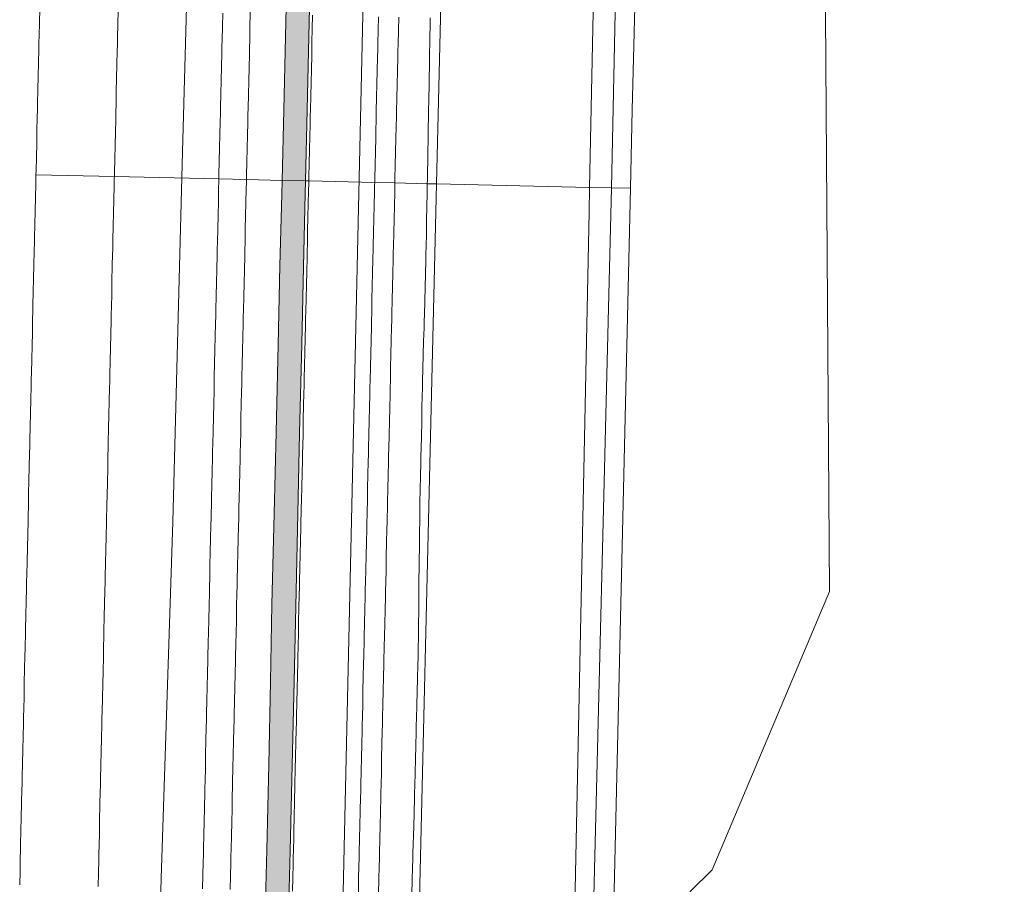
# Model space of a CAD drawing. Header units: metres. Extents: x 250001 to 257773, y 598992 to 609118.
# Tile 485 of 656: x 253822 to 253968, y 604368 to 604496. Entities that reach past the tile are written whole.
import ezdxf
from ezdxf.lldxf.tags import DXFTag

# ---------------------------------------------------------------- set-up
doc = ezdxf.new("R2010")
doc.units = ezdxf.units.M
for name, color, linetype, lineweight in [('B-WE-GR-GRAS-GV', 252, 'Continuous', 13), ('B-WE-GW-TALUD_KRUIN-G', 252, 'Continuous', 18), ('B-WE-KG-GRENS_PERCEEL-G', 150, 'KG-PERCEEL', 18), ('B-WE-OG-WATER-GV', 252, 'Continuous', 18), ('B-WE-OG-WATER_SLOOT-GV', 252, 'Continuous', 18), ('B-WE-VH-VERHARDING_GESLOTEN-GV', 252, 'Continuous', 18), ('B-WE-VH-VERHARDING_HALFVERHARDING-GV', 252, 'Continuous', 18), ('B-WE-VH-VERHARDING_OPEN-GV', 252, 'Continuous', 18), ('N-WE-VH-VERHARDING_ASFALT-A', 252, 'Continuous', 18), ('X-XX-AL-REFERENTIE-G', 7, 'Continuous', 18)]:
    doc.layers.add(name, color=color, linetype=linetype, lineweight=lineweight)
doc.styles.get("Standard").update_dxf_attribs({"font": 'NLCS-ISO.ttf'})
tags = doc.linetypes.add('KG-PERCEEL', pattern='A,5.5,-2,["P",Standard,S=1.8,R=0,X=-0.5,Y=-0.9],-2,5.5,-2,[5,NLCS.SHX,S=0.75,R=0,X=0,Y=0],-2', length=19).pattern_tags.tags
tags[6] = DXFTag(74, 10)

# ---------------------------------------------------------------- blocks, each defined once
blk = doc.blocks.new('BS2021-132-Xref-KAD-20210617')
at = {"layer": 'B-WE-KG-GRENS_PERCEEL-G', "flags": 128}
for points in [[(253913.11, 604037.56), (253921.15, 604366.89), (253924.41, 604370.14), (253941.81, 604411.44), (253941.06, 604518.57), (253967.75, 604536.84), (253937, 604694.44), (253933.81, 604907.6), (253921.702, 604903.5)], [(253880.357, 604845.815), (253865.184, 604168.152), (253841.404, 604155.428)], [(253837.061, 604153.104), (253837.14, 604159.91), (253837.47, 604175.98), (253840.21, 604271.44), (253841.37, 604319.24), (253842.61, 604368.89), (253844.36, 604421.76), (253845.81, 604476.66), (253846.42, 604500), (253847.04, 604519.96), (253847.12, 604532.57), (253847.23, 604558.2), (253848.39, 604609.04), (253849.97, 604665.21), (253851.13, 604710.81), (253851.71, 604738.72), (253852.7, 604779.03), (253852.94, 604816.25), (253852.987, 604818.495)]]:
    blk.add_lwpolyline(points, dxfattribs=at)
blk = doc.blocks.new('BS2021-132-Xref-BGT-GRIJS-20210617-aangepast')
at = {"layer": 'B-WE-GR-GRAS-GV', "flags": 128}
for points in [[(253865.107, 604496.939), (253865.061, 604494.94), (253865.015, 604492.94), (253864.993, 604491.967), (253864.969, 604490.941), (253864.923, 604488.941), (253864.877, 604486.942), (253864.831, 604484.942), (253864.785, 604482.943), (253864.763, 604481.97), (253864.739, 604480.944), (253864.735, 604480.739), (253864.694, 604478.944), (253864.648, 604476.945), (253864.602, 604474.945), (253864.556, 604472.946), (253864.542, 604472.34), (253874.319, 604472.117), (253874.333, 604472.721), (253874.379, 604474.72), (253874.425, 604476.72), (253874.471, 604478.719), (253874.512, 604480.514), (253874.517, 604480.719), (253874.541, 604481.745), (253874.563, 604482.718), (253874.609, 604484.718), (253874.655, 604486.717), (253874.701, 604488.717), (253874.747, 604490.716), (253874.77, 604491.742), (253874.793, 604492.715), (253874.839, 604494.715), (253874.885, 604496.714)], [(253874.885, 604496.714), (253874.839, 604494.715), (253874.793, 604492.715), (253874.77, 604491.742), (253874.747, 604490.716), (253874.701, 604488.717), (253874.655, 604486.717), (253874.609, 604484.718), (253874.563, 604482.718), (253874.541, 604481.745), (253874.517, 604480.719), (253874.512, 604480.514), (253874.471, 604478.719), (253874.425, 604476.72), (253874.379, 604474.72), (253874.333, 604472.721), (253874.319, 604472.117), (253877.318, 604472.048), (253877.332, 604472.652), (253877.378, 604474.651), (253877.424, 604476.651), (253877.47, 604478.65), (253877.511, 604480.445), (253877.516, 604480.65), (253877.54, 604481.676), (253877.562, 604482.649), (253877.608, 604484.649), (253877.654, 604486.648), (253877.7, 604488.648), (253877.746, 604490.647), (253877.77, 604491.673), (253877.792, 604492.646), (253877.838, 604494.646), (253877.884, 604496.645)], [(253836.254, 604497.603), (253836.208, 604495.603), (253836.162, 604493.604), (253836.14, 604492.631), (253836.116, 604491.604), (253836.071, 604489.605), (253836.025, 604487.606), (253835.979, 604485.606), (253835.933, 604483.607), (253835.911, 604482.633), (253835.888, 604481.607), (253835.883, 604481.403), (253835.842, 604479.608), (253835.796, 604477.608), (253835.75, 604475.609), (253835.704, 604473.609), (253835.69, 604472.999), (253851.2, 604472.645), (253851.213, 604473.253), (253851.305, 604477.251), (253851.351, 604479.251), (253851.393, 604481.046), (253851.397, 604481.25), (253851.421, 604482.277), (253851.443, 604483.25), (253851.489, 604485.249), (253851.535, 604487.249), (253851.581, 604489.248), (253851.627, 604491.248), (253851.651, 604492.274), (253851.673, 604493.247), (253851.719, 604495.247), (253851.765, 604497.246)], [(253877.884, 604496.645), (253877.838, 604494.646), (253877.792, 604492.646), (253877.77, 604491.673), (253877.746, 604490.647), (253877.7, 604488.648), (253877.654, 604486.648), (253877.608, 604484.649), (253877.562, 604482.649), (253877.54, 604481.676), (253877.516, 604480.65), (253877.511, 604480.445), (253877.47, 604478.65), (253877.424, 604476.651), (253877.378, 604474.651), (253877.332, 604472.652), (253877.318, 604472.048), (253882.121, 604471.938), (253882.132, 604472.541), (253882.206, 604476.541), (253882.243, 604478.54), (253882.276, 604480.336), (253882.28, 604480.54), (253882.298, 604481.566), (253882.315, 604482.54), (253882.351, 604484.54), (253882.387, 604486.539), (253882.459, 604490.539), (253882.477, 604491.565), (253882.494, 604492.538), (253882.566, 604496.538)], [(253851.765, 604497.246), (253851.719, 604495.247), (253851.673, 604493.247), (253851.651, 604492.274), (253851.627, 604491.248), (253851.581, 604489.248), (253851.535, 604487.249), (253851.489, 604485.249), (253851.443, 604483.25), (253851.421, 604482.277), (253851.397, 604481.25), (253851.393, 604481.046), (253851.351, 604479.251), (253851.305, 604477.251), (253851.213, 604473.253), (253851.2, 604472.645), (253855.294, 604472.551), (253855.308, 604473.158), (253855.354, 604475.158), (253855.4, 604477.157), (253855.446, 604479.157), (253855.487, 604480.952), (253855.492, 604481.156), (253855.516, 604482.182), (253855.538, 604483.156), (253855.584, 604485.155), (253855.63, 604487.155), (253855.676, 604489.154), (253855.722, 604491.154), (253855.745, 604492.18), (253855.768, 604493.153), (253855.814, 604495.153), (253855.906, 604499.151)], [(253864.642, 604498.01), (253864.307, 604482.955), (253864.034, 604472.352), (253864.542, 604472.34), (253864.556, 604472.946), (253864.602, 604474.945), (253864.648, 604476.945), (253864.694, 604478.944), (253864.735, 604480.739), (253864.739, 604480.944), (253864.763, 604481.97), (253864.785, 604482.943), (253864.831, 604484.942), (253864.877, 604486.942), (253864.923, 604488.941), (253864.969, 604490.941), (253864.993, 604491.967), (253865.015, 604492.94), (253865.061, 604494.94), (253865.107, 604496.939)], [(253855.906, 604499.151), (253855.814, 604495.153), (253855.768, 604493.153), (253855.745, 604492.18), (253855.722, 604491.154), (253855.676, 604489.154), (253855.63, 604487.155), (253855.584, 604485.155), (253855.538, 604483.156), (253855.516, 604482.182), (253855.492, 604481.156), (253855.487, 604480.952), (253855.446, 604479.157), (253855.4, 604477.157), (253855.354, 604475.158), (253855.308, 604473.158), (253855.294, 604472.551), (253860.577, 604472.431), (253860.833, 604482.89), (253861.161, 604498.085)], [(253848.776, 604367.281), (253848.868, 604371.279), (253848.892, 604372.306), (253848.914, 604373.279), (253848.96, 604375.278), (253849.006, 604377.278), (253849.052, 604379.277), (253849.058, 604379.553), (253849.098, 604381.277), (253849.122, 604382.304), (253849.144, 604383.276), (253849.19, 604385.276), (253849.236, 604387.275), (253849.282, 604389.275), (253849.328, 604391.274), (253849.351, 604392.301), (253849.374, 604393.274), (253849.42, 604395.273), (253849.466, 604397.273), (253849.512, 604399.272), (253849.558, 604401.272), (253849.581, 604402.298), (253849.604, 604403.271), (253849.618, 604403.888), (253849.65, 604405.27), (253849.696, 604407.27), (253849.742, 604409.269), (253849.788, 604411.269), (253849.811, 604412.296), (253849.834, 604413.268), (253849.88, 604415.268), (253849.926, 604417.267), (253849.972, 604419.267), (253850.018, 604421.266), (253850.041, 604422.293), (253850.064, 604423.266), (253850.081, 604424.026), (253850.11, 604425.265), (253850.156, 604427.265), (253850.202, 604429.264), (253850.248, 604431.264), (253850.271, 604432.29), (253850.294, 604433.263), (253850.34, 604435.263), (253850.432, 604439.261), (253850.478, 604441.261), (253850.499, 604442.17), (253850.501, 604442.287), (253850.524, 604443.26), (253850.57, 604445.26), (253850.616, 604447.259), (253850.662, 604449.259), (253850.708, 604451.258), (253850.731, 604452.285), (253850.754, 604453.258), (253850.8, 604455.257), (253850.846, 604457.257), (253850.892, 604459.256), (253850.938, 604461.256), (253850.948, 604461.716), (253850.961, 604462.282), (253850.984, 604463.255), (253851.03, 604465.255), (253851.076, 604467.254), (253851.122, 604469.254), (253851.167, 604471.253), (253851.191, 604472.279), (253851.2, 604472.645), (253835.69, 604472.999), (253835.682, 604472.636), (253835.659, 604471.61), (253835.613, 604469.61), (253835.567, 604467.611), (253835.521, 604465.611), (253835.475, 604463.612), (253835.453, 604462.639), (253835.44, 604462.073), (253835.43, 604461.612), (253835.384, 604459.613), (253835.338, 604457.613), (253835.292, 604455.614), (253835.246, 604453.614), (253835.224, 604452.641), (253835.201, 604451.615), (253835.155, 604449.615), (253835.063, 604445.617), (253835.017, 604443.617), (253834.995, 604442.644), (253834.993, 604442.526), (253834.972, 604441.618), (253834.926, 604439.618), (253834.88, 604437.619), (253834.834, 604435.619), (253834.789, 604433.62), (253834.766, 604432.647), (253834.743, 604431.62), (253834.697, 604429.621), (253834.651, 604427.621), (253834.605, 604425.622), (253834.577, 604424.383), (253834.56, 604423.622), (253834.537, 604422.649), (253834.514, 604421.623), (253834.468, 604419.623), (253834.422, 604417.624), (253834.376, 604415.624), (253834.331, 604413.625), (253834.308, 604412.652), (253834.285, 604411.625), (253834.193, 604407.627), (253834.147, 604405.627), (253834.116, 604404.244), (253834.102, 604403.628), (253834.079, 604402.655), (253834.056, 604401.628), (253834.01, 604399.629), (253833.964, 604397.629), (253833.918, 604395.63), (253833.873, 604393.63), (253833.85, 604392.658), (253833.827, 604391.631), (253833.781, 604389.631), (253833.735, 604387.632), (253833.69, 604385.632), (253833.644, 604383.633), (253833.621, 604382.66), (253833.598, 604381.633), (253833.558, 604379.909), (253833.552, 604379.634), (253833.506, 604377.634), (253833.461, 604375.635), (253833.415, 604373.635), (253833.392, 604372.663), (253833.369, 604371.636), (253833.323, 604369.636), (253833.277, 604367.637)], [(253852.871, 604367.186), (253852.917, 604369.186), (253852.963, 604371.185), (253852.986, 604372.212), (253853.009, 604373.185), (253853.055, 604375.184), (253853.101, 604377.184), (253853.147, 604379.183), (253853.153, 604379.458), (253853.193, 604381.183), (253853.216, 604382.21), (253853.239, 604383.182), (253853.285, 604385.182), (253853.331, 604387.181), (253853.377, 604389.181), (253853.423, 604391.18), (253853.446, 604392.207), (253853.469, 604393.179), (253853.514, 604395.179), (253853.56, 604397.178), (253853.606, 604399.178), (253853.652, 604401.177), (253853.676, 604402.204), (253853.698, 604403.177), (253853.713, 604403.794), (253853.744, 604405.176), (253853.79, 604407.176), (253853.836, 604409.175), (253853.882, 604411.175), (253853.906, 604412.201), (253853.928, 604413.174), (253853.974, 604415.174), (253854.02, 604417.173), (253854.066, 604419.173), (253854.112, 604421.172), (253854.136, 604422.199), (253854.158, 604423.172), (253854.176, 604423.932), (253854.204, 604425.171), (253854.25, 604427.17), (253854.296, 604429.17), (253854.342, 604431.169), (253854.366, 604432.196), (253854.388, 604433.169), (253854.434, 604435.168), (253854.48, 604437.168), (253854.526, 604439.167), (253854.572, 604441.167), (253854.593, 604442.075), (253854.596, 604442.193), (253854.618, 604443.166), (253854.664, 604445.166), (253854.71, 604447.165), (253854.756, 604449.165), (253854.802, 604451.164), (253854.826, 604452.191), (253854.848, 604453.164), (253854.894, 604455.163), (253854.94, 604457.163), (253854.986, 604459.162), (253855.032, 604461.162), (253855.043, 604461.622), (253855.056, 604462.188), (253855.078, 604463.161), (253855.124, 604465.16), (253855.17, 604467.16), (253855.216, 604469.159), (253855.262, 604471.159), (253855.286, 604472.185), (253855.294, 604472.551), (253851.2, 604472.645), (253851.191, 604472.279), (253851.167, 604471.253), (253851.122, 604469.254), (253851.076, 604467.254), (253851.03, 604465.255), (253850.984, 604463.255), (253850.961, 604462.282), (253850.948, 604461.716), (253850.938, 604461.256), (253850.892, 604459.256), (253850.846, 604457.257), (253850.8, 604455.257), (253850.754, 604453.258), (253850.731, 604452.285), (253850.708, 604451.258), (253850.662, 604449.259), (253850.616, 604447.259), (253850.57, 604445.26), (253850.524, 604443.26), (253850.501, 604442.287), (253850.499, 604442.17), (253850.478, 604441.261), (253850.432, 604439.261), (253850.34, 604435.263), (253850.294, 604433.263), (253850.271, 604432.29), (253850.248, 604431.264), (253850.202, 604429.264), (253850.156, 604427.265), (253850.11, 604425.265), (253850.081, 604424.026), (253850.064, 604423.266), (253850.041, 604422.293), (253850.018, 604421.266), (253849.972, 604419.267), (253849.926, 604417.267), (253849.88, 604415.268), (253849.834, 604413.268), (253849.811, 604412.296), (253849.788, 604411.269), (253849.742, 604409.269), (253849.696, 604407.27), (253849.65, 604405.27), (253849.618, 604403.888), (253849.604, 604403.271), (253849.581, 604402.298), (253849.558, 604401.272), (253849.512, 604399.272), (253849.466, 604397.273), (253849.42, 604395.273), (253849.374, 604393.274), (253849.351, 604392.301), (253849.328, 604391.274), (253849.282, 604389.275), (253849.236, 604387.275), (253849.19, 604385.276), (253849.144, 604383.276), (253849.122, 604382.304), (253849.098, 604381.277), (253849.058, 604379.553), (253849.052, 604379.277), (253849.006, 604377.278), (253848.96, 604375.278), (253848.914, 604373.279), (253848.892, 604372.306), (253848.868, 604371.279), (253848.776, 604367.281)], [(253859.416, 604423.01), (253859.683, 604435.044), (253860.001, 604448.018), (253860.255, 604459.771), (253860.523, 604470.332), (253860.577, 604472.431), (253855.294, 604472.551), (253855.286, 604472.185), (253855.262, 604471.159), (253855.216, 604469.159), (253855.17, 604467.16), (253855.124, 604465.16), (253855.078, 604463.161), (253855.056, 604462.188), (253855.043, 604461.622), (253855.032, 604461.162), (253854.986, 604459.162), (253854.94, 604457.163), (253854.894, 604455.163), (253854.848, 604453.164), (253854.826, 604452.191), (253854.802, 604451.164), (253854.756, 604449.165), (253854.71, 604447.165), (253854.664, 604445.166), (253854.618, 604443.166), (253854.596, 604442.193), (253854.593, 604442.075), (253854.572, 604441.167), (253854.526, 604439.167), (253854.48, 604437.168), (253854.434, 604435.168), (253854.388, 604433.169), (253854.366, 604432.196), (253854.342, 604431.169), (253854.296, 604429.17), (253854.25, 604427.17), (253854.204, 604425.171), (253854.176, 604423.932), (253854.158, 604423.172), (253854.136, 604422.199), (253854.112, 604421.172), (253854.066, 604419.173), (253854.02, 604417.173), (253853.974, 604415.174), (253853.928, 604413.174), (253853.906, 604412.201), (253853.882, 604411.175), (253853.836, 604409.175), (253853.79, 604407.176), (253853.744, 604405.176), (253853.713, 604403.794), (253853.698, 604403.177), (253853.676, 604402.204), (253853.652, 604401.177), (253853.606, 604399.178), (253853.56, 604397.178), (253853.514, 604395.179), (253853.469, 604393.179), (253853.446, 604392.207), (253853.423, 604391.18), (253853.377, 604389.181), (253853.331, 604387.181), (253853.285, 604385.182), (253853.239, 604383.182), (253853.216, 604382.21), (253853.193, 604381.183), (253853.153, 604379.458), (253853.147, 604379.183), (253853.101, 604377.184), (253853.055, 604375.184), (253853.009, 604373.185), (253852.986, 604372.212), (253852.963, 604371.185), (253852.917, 604369.186), (253852.871, 604367.186)], [(253862.118, 604366.974), (253862.164, 604368.973), (253862.21, 604370.973), (253862.234, 604372), (253862.256, 604372.972), (253862.302, 604374.972), (253862.394, 604378.97), (253862.4, 604379.246), (253862.44, 604380.97), (253862.464, 604381.997), (253862.486, 604382.969), (253862.532, 604384.969), (253862.578, 604386.968), (253862.624, 604388.968), (253862.67, 604390.967), (253862.694, 604391.994), (253862.716, 604392.967), (253862.762, 604394.966), (253862.808, 604396.966), (253862.854, 604398.965), (253862.9, 604400.965), (253862.924, 604401.991), (253862.946, 604402.964), (253862.96, 604403.581), (253862.992, 604404.964), (253863.038, 604406.963), (253863.084, 604408.963), (253863.13, 604410.962), (253863.154, 604411.989), (253863.176, 604412.962), (253863.268, 604416.96), (253863.314, 604418.96), (253863.36, 604420.959), (253863.383, 604421.986), (253863.406, 604422.959), (253863.423, 604423.72), (253863.452, 604424.958), (253863.498, 604426.958), (253863.544, 604428.957), (253863.59, 604430.957), (253863.613, 604431.983), (253863.636, 604432.956), (253863.682, 604434.956), (253863.728, 604436.955), (253863.774, 604438.955), (253863.82, 604440.954), (253863.841, 604441.863), (253863.843, 604441.981), (253863.866, 604442.954), (253863.912, 604444.953), (253863.958, 604446.953), (253864.05, 604450.951), (253864.073, 604451.978), (253864.096, 604452.951), (253864.142, 604454.95), (253864.188, 604456.95), (253864.234, 604458.949), (253864.28, 604460.949), (253864.29, 604461.409), (253864.303, 604461.975), (253864.326, 604462.948), (253864.372, 604464.948), (253864.418, 604466.947), (253864.464, 604468.947), (253864.51, 604470.946), (253864.533, 604471.972), (253864.542, 604472.34), (253864.034, 604472.352), (253864, 604470.434), (253863.758, 604459.623), (253863.486, 604448.114), (253863.156, 604434.897), (253862.897, 604422.976), (253862.607, 604409.202), (253862.363, 604398.038), (253862.081, 604385.672), (253861.769, 604372.923), (253861.452, 604359.758)], [(253871.896, 604366.749), (253871.942, 604368.748), (253871.988, 604370.748), (253872.011, 604371.775), (253872.034, 604372.747), (253872.08, 604374.747), (253872.126, 604376.746), (253872.172, 604378.746), (253872.178, 604379.021), (253872.218, 604380.745), (253872.241, 604381.772), (253872.264, 604382.745), (253872.31, 604384.744), (253872.356, 604386.744), (253872.402, 604388.743), (253872.447, 604390.742), (253872.471, 604391.769), (253872.493, 604392.742), (253872.539, 604394.741), (253872.585, 604396.741), (253872.631, 604398.74), (253872.677, 604400.74), (253872.701, 604401.767), (253872.723, 604402.739), (253872.738, 604403.356), (253872.769, 604404.739), (253872.815, 604406.738), (253872.861, 604408.738), (253872.907, 604410.737), (253872.931, 604411.764), (253872.953, 604412.737), (253872.999, 604414.736), (253873.045, 604416.736), (253873.091, 604418.735), (253873.137, 604420.735), (253873.161, 604421.761), (253873.183, 604422.734), (253873.201, 604423.495), (253873.229, 604424.733), (253873.275, 604426.733), (253873.321, 604428.732), (253873.367, 604430.732), (253873.391, 604431.758), (253873.413, 604432.731), (253873.459, 604434.731), (253873.505, 604436.73), (253873.551, 604438.73), (253873.597, 604440.729), (253873.618, 604441.638), (253873.621, 604441.756), (253873.643, 604442.729), (253873.689, 604444.728), (253873.735, 604446.728), (253873.781, 604448.727), (253873.827, 604450.727), (253873.851, 604451.753), (253873.873, 604452.726), (253873.919, 604454.726), (253874.011, 604458.724), (253874.057, 604460.724), (253874.068, 604461.184), (253874.081, 604461.75), (253874.103, 604462.723), (253874.149, 604464.723), (253874.195, 604466.722), (253874.241, 604468.722), (253874.287, 604470.721), (253874.311, 604471.748), (253874.319, 604472.117), (253864.542, 604472.34), (253864.533, 604471.972), (253864.51, 604470.946), (253864.464, 604468.947), (253864.418, 604466.947), (253864.372, 604464.948), (253864.326, 604462.948), (253864.303, 604461.975), (253864.29, 604461.409), (253864.28, 604460.949), (253864.234, 604458.949), (253864.188, 604456.95), (253864.142, 604454.95), (253864.096, 604452.951), (253864.073, 604451.978), (253864.05, 604450.951), (253863.958, 604446.953), (253863.912, 604444.953), (253863.866, 604442.954), (253863.843, 604441.981), (253863.841, 604441.863), (253863.82, 604440.954), (253863.774, 604438.955), (253863.728, 604436.955), (253863.682, 604434.956), (253863.636, 604432.956), (253863.613, 604431.983), (253863.59, 604430.957), (253863.544, 604428.957), (253863.498, 604426.958), (253863.452, 604424.958), (253863.423, 604423.72), (253863.406, 604422.959), (253863.383, 604421.986), (253863.36, 604420.959), (253863.314, 604418.96), (253863.268, 604416.96), (253863.176, 604412.962), (253863.154, 604411.989), (253863.13, 604410.962), (253863.084, 604408.963), (253863.038, 604406.963), (253862.992, 604404.964), (253862.96, 604403.581), (253862.946, 604402.964), (253862.924, 604401.991), (253862.9, 604400.965), (253862.854, 604398.965), (253862.808, 604396.966), (253862.762, 604394.966), (253862.716, 604392.967), (253862.694, 604391.994), (253862.67, 604390.967), (253862.624, 604388.968), (253862.578, 604386.968), (253862.532, 604384.969), (253862.486, 604382.969), (253862.464, 604381.997), (253862.44, 604380.97), (253862.4, 604379.246), (253862.394, 604378.97), (253862.302, 604374.972), (253862.256, 604372.972), (253862.234, 604372), (253862.21, 604370.973), (253862.164, 604368.973), (253862.118, 604366.974)], [(253874.895, 604366.68), (253874.941, 604368.679), (253874.987, 604370.679), (253875.01, 604371.706), (253875.033, 604372.678), (253875.079, 604374.678), (253875.125, 604376.677), (253875.171, 604378.677), (253875.177, 604378.952), (253875.217, 604380.676), (253875.24, 604381.703), (253875.263, 604382.676), (253875.309, 604384.675), (253875.355, 604386.675), (253875.447, 604390.673), (253875.47, 604391.7), (253875.493, 604392.673), (253875.539, 604394.672), (253875.585, 604396.672), (253875.631, 604398.671), (253875.677, 604400.671), (253875.7, 604401.698), (253875.723, 604402.67), (253875.737, 604403.287), (253875.769, 604404.67), (253875.815, 604406.669), (253875.861, 604408.669), (253875.907, 604410.668), (253875.93, 604411.695), (253875.953, 604412.668), (253875.999, 604414.667), (253876.045, 604416.667), (253876.091, 604418.666), (253876.137, 604420.666), (253876.16, 604421.692), (253876.182, 604422.665), (253876.2, 604423.426), (253876.228, 604424.664), (253876.274, 604426.664), (253876.32, 604428.663), (253876.366, 604430.663), (253876.39, 604431.689), (253876.412, 604432.662), (253876.458, 604434.662), (253876.504, 604436.661), (253876.55, 604438.661), (253876.596, 604440.66), (253876.617, 604441.569), (253876.62, 604441.687), (253876.642, 604442.66), (253876.688, 604444.659), (253876.734, 604446.659), (253876.78, 604448.658), (253876.826, 604450.658), (253876.85, 604451.684), (253876.872, 604452.657), (253876.918, 604454.657), (253877.01, 604458.655), (253877.056, 604460.655), (253877.067, 604461.115), (253877.08, 604461.681), (253877.102, 604462.654), (253877.148, 604464.654), (253877.194, 604466.653), (253877.24, 604468.653), (253877.286, 604470.652), (253877.31, 604471.679), (253877.318, 604472.048), (253874.319, 604472.117), (253874.311, 604471.748), (253874.287, 604470.721), (253874.241, 604468.722), (253874.195, 604466.722), (253874.149, 604464.723), (253874.103, 604462.723), (253874.081, 604461.75), (253874.068, 604461.184), (253874.057, 604460.724), (253874.011, 604458.724), (253873.919, 604454.726), (253873.873, 604452.726), (253873.851, 604451.753), (253873.827, 604450.727), (253873.781, 604448.727), (253873.735, 604446.728), (253873.689, 604444.728), (253873.643, 604442.729), (253873.621, 604441.756), (253873.618, 604441.638), (253873.597, 604440.729), (253873.551, 604438.73), (253873.505, 604436.73), (253873.459, 604434.731), (253873.413, 604432.731), (253873.391, 604431.758), (253873.367, 604430.732), (253873.321, 604428.732), (253873.275, 604426.733), (253873.229, 604424.733), (253873.201, 604423.495), (253873.183, 604422.734), (253873.161, 604421.761), (253873.137, 604420.735), (253873.091, 604418.735), (253873.045, 604416.736), (253872.999, 604414.736), (253872.953, 604412.737), (253872.931, 604411.764), (253872.907, 604410.737), (253872.861, 604408.738), (253872.815, 604406.738), (253872.769, 604404.739), (253872.738, 604403.356), (253872.723, 604402.739), (253872.701, 604401.767), (253872.677, 604400.74), (253872.631, 604398.74), (253872.585, 604396.741), (253872.539, 604394.741), (253872.493, 604392.742), (253872.471, 604391.769), (253872.447, 604390.742), (253872.402, 604388.743), (253872.356, 604386.744), (253872.31, 604384.744), (253872.264, 604382.745), (253872.241, 604381.772), (253872.218, 604380.745), (253872.178, 604379.021), (253872.172, 604378.746), (253872.126, 604376.746), (253872.08, 604374.747), (253872.034, 604372.747), (253872.011, 604371.775), (253871.988, 604370.748), (253871.942, 604368.748), (253871.896, 604366.749)], [(253879.727, 604362.568), (253879.892, 604368.565), (253879.947, 604370.565), (253879.975, 604371.591), (253880.002, 604372.564), (253880.112, 604376.562), (253880.167, 604378.562), (253880.175, 604378.837), (253880.218, 604380.561), (253880.244, 604381.588), (253880.268, 604382.56), (253880.319, 604384.56), (253880.369, 604386.559), (253880.419, 604388.559), (253880.47, 604390.558), (253880.496, 604391.585), (253880.52, 604392.557), (253880.571, 604394.557), (253880.671, 604398.555), (253880.722, 604400.555), (253880.748, 604401.581), (253880.772, 604402.554), (253880.788, 604403.171), (253880.803, 604404.554), (253880.872, 604410.554), (253880.883, 604411.581), (253880.894, 604412.554), (253880.963, 604418.554), (253880.985, 604420.554), (253880.997, 604421.581), (253881.008, 604422.554), (253881.017, 604423.315), (253881.042, 604424.554), (253881.084, 604426.553), (253881.125, 604428.553), (253881.167, 604430.552), (253881.188, 604431.579), (253881.208, 604432.552), (253881.249, 604434.552), (253881.291, 604436.551), (253881.332, 604438.551), (253881.374, 604440.55), (253881.393, 604441.459), (253881.396, 604441.577), (253881.422, 604442.55), (253881.53, 604446.548), (253881.584, 604448.548), (253881.638, 604450.547), (253881.665, 604451.573), (253881.692, 604452.546), (253881.746, 604454.546), (253881.908, 604460.543), (253881.92, 604461.004), (253881.93, 604461.57), (253881.948, 604462.543), (253881.985, 604464.543), (253882.022, 604466.542), (253882.096, 604470.542), (253882.114, 604471.568), (253882.121, 604471.938), (253877.318, 604472.048), (253877.31, 604471.679), (253877.286, 604470.652), (253877.24, 604468.653), (253877.194, 604466.653), (253877.148, 604464.654), (253877.102, 604462.654), (253877.08, 604461.681), (253877.067, 604461.115), (253877.056, 604460.655), (253877.01, 604458.655), (253876.918, 604454.657), (253876.872, 604452.657), (253876.85, 604451.684), (253876.826, 604450.658), (253876.78, 604448.658), (253876.734, 604446.659), (253876.688, 604444.659), (253876.642, 604442.66), (253876.62, 604441.687), (253876.617, 604441.569), (253876.596, 604440.66), (253876.55, 604438.661), (253876.504, 604436.661), (253876.458, 604434.662), (253876.412, 604432.662), (253876.39, 604431.689), (253876.366, 604430.663), (253876.32, 604428.663), (253876.274, 604426.664), (253876.228, 604424.664), (253876.2, 604423.426), (253876.182, 604422.665), (253876.16, 604421.692), (253876.137, 604420.666), (253876.091, 604418.666), (253876.045, 604416.667), (253875.999, 604414.667), (253875.953, 604412.668), (253875.93, 604411.695), (253875.907, 604410.668), (253875.861, 604408.669), (253875.815, 604406.669), (253875.769, 604404.67), (253875.737, 604403.287), (253875.723, 604402.67), (253875.7, 604401.698), (253875.677, 604400.671), (253875.631, 604398.671), (253875.585, 604396.672), (253875.539, 604394.672), (253875.493, 604392.673), (253875.47, 604391.7), (253875.447, 604390.673), (253875.355, 604386.675), (253875.309, 604384.675), (253875.263, 604382.676), (253875.24, 604381.703), (253875.217, 604380.676), (253875.177, 604378.952), (253875.171, 604378.677), (253875.125, 604376.677), (253875.079, 604374.678), (253875.033, 604372.678), (253875.01, 604371.706), (253874.987, 604370.679), (253874.941, 604368.679), (253874.895, 604366.68)], [(253857.956, 604359.916), (253858.311, 604373.105), (253858.594, 604385.761), (253858.878, 604398.031), (253859.078, 604409.469), (253859.416, 604423.01)]]:
    blk.add_lwpolyline(points, dxfattribs=at)
at = {"layer": 'B-WE-GW-TALUD_KRUIN-G', "flags": 128}
for points in [[(253874.319, 604472.117), (253874.333, 604472.721), (253874.379, 604474.72), (253874.425, 604476.72), (253874.471, 604478.719), (253874.512, 604480.514), (253874.517, 604480.719), (253874.541, 604481.745), (253874.563, 604482.718), (253874.609, 604484.718), (253874.655, 604486.717), (253874.701, 604488.717), (253874.747, 604490.716), (253874.77, 604491.742), (253874.793, 604492.715), (253874.839, 604494.715), (253874.885, 604496.714)], [(253877.318, 604472.048), (253877.332, 604472.652), (253877.378, 604474.651), (253877.424, 604476.651), (253877.47, 604478.65), (253877.511, 604480.445), (253877.516, 604480.65), (253877.54, 604481.676), (253877.562, 604482.649), (253877.608, 604484.649), (253877.654, 604486.648), (253877.7, 604488.648), (253877.746, 604490.647), (253877.77, 604491.673), (253877.792, 604492.646), (253877.838, 604494.646), (253877.884, 604496.645)], [(253874.885, 604496.714), (253874.839, 604494.715), (253874.793, 604492.715), (253874.77, 604491.742), (253874.747, 604490.716), (253874.701, 604488.717), (253874.655, 604486.717), (253874.609, 604484.718), (253874.563, 604482.718), (253874.541, 604481.745), (253874.517, 604480.719), (253874.512, 604480.514), (253874.471, 604478.719), (253874.425, 604476.72), (253874.379, 604474.72), (253874.333, 604472.721), (253874.319, 604472.117)], [(253871.896, 604366.749), (253871.942, 604368.748), (253871.988, 604370.748), (253872.011, 604371.775), (253872.034, 604372.747), (253872.08, 604374.747), (253872.126, 604376.746), (253872.172, 604378.746), (253872.178, 604379.021), (253872.218, 604380.745), (253872.241, 604381.772), (253872.264, 604382.745), (253872.31, 604384.744), (253872.356, 604386.744), (253872.402, 604388.743), (253872.447, 604390.742), (253872.471, 604391.769), (253872.493, 604392.742), (253872.539, 604394.741), (253872.585, 604396.741), (253872.631, 604398.74), (253872.677, 604400.74), (253872.701, 604401.767), (253872.723, 604402.739), (253872.738, 604403.356), (253872.769, 604404.739), (253872.815, 604406.738), (253872.861, 604408.738), (253872.907, 604410.737), (253872.931, 604411.764), (253872.953, 604412.737), (253872.999, 604414.736), (253873.045, 604416.736), (253873.091, 604418.735), (253873.137, 604420.735), (253873.161, 604421.761), (253873.183, 604422.734), (253873.201, 604423.495), (253873.229, 604424.733), (253873.275, 604426.733), (253873.321, 604428.732), (253873.367, 604430.732), (253873.391, 604431.758), (253873.413, 604432.731), (253873.459, 604434.731), (253873.505, 604436.73), (253873.551, 604438.73), (253873.597, 604440.729), (253873.618, 604441.638), (253873.621, 604441.756), (253873.643, 604442.729), (253873.689, 604444.728), (253873.735, 604446.728), (253873.781, 604448.727), (253873.827, 604450.727), (253873.851, 604451.753), (253873.873, 604452.726), (253873.919, 604454.726), (253874.011, 604458.724), (253874.057, 604460.724), (253874.068, 604461.184), (253874.081, 604461.75), (253874.103, 604462.723), (253874.149, 604464.723), (253874.195, 604466.722), (253874.241, 604468.722), (253874.287, 604470.721), (253874.311, 604471.748), (253874.319, 604472.117)], [(253877.318, 604472.048), (253877.31, 604471.679), (253877.286, 604470.652), (253877.24, 604468.653), (253877.194, 604466.653), (253877.148, 604464.654), (253877.102, 604462.654), (253877.08, 604461.681), (253877.067, 604461.115), (253877.056, 604460.655), (253877.01, 604458.655), (253876.918, 604454.657), (253876.872, 604452.657), (253876.85, 604451.684), (253876.826, 604450.658), (253876.78, 604448.658), (253876.734, 604446.659), (253876.688, 604444.659), (253876.642, 604442.66), (253876.62, 604441.687), (253876.617, 604441.569), (253876.596, 604440.66), (253876.55, 604438.661), (253876.504, 604436.661), (253876.458, 604434.662), (253876.412, 604432.662), (253876.39, 604431.689), (253876.366, 604430.663), (253876.32, 604428.663), (253876.274, 604426.664), (253876.228, 604424.664), (253876.2, 604423.426), (253876.182, 604422.665), (253876.16, 604421.692), (253876.137, 604420.666), (253876.091, 604418.666), (253876.045, 604416.667), (253875.999, 604414.667), (253875.953, 604412.668), (253875.93, 604411.695), (253875.907, 604410.668), (253875.861, 604408.669), (253875.815, 604406.669), (253875.769, 604404.67), (253875.737, 604403.287), (253875.723, 604402.67), (253875.7, 604401.698), (253875.677, 604400.671), (253875.631, 604398.671), (253875.585, 604396.672), (253875.539, 604394.672), (253875.493, 604392.673), (253875.47, 604391.7), (253875.447, 604390.673), (253875.355, 604386.675), (253875.309, 604384.675), (253875.263, 604382.676), (253875.24, 604381.703), (253875.217, 604380.676), (253875.177, 604378.952), (253875.171, 604378.677), (253875.125, 604376.677), (253875.079, 604374.678), (253875.033, 604372.678), (253875.01, 604371.706), (253874.987, 604370.679), (253874.941, 604368.679), (253874.895, 604366.68)]]:
    blk.add_lwpolyline(points, dxfattribs=at)
at = {"layer": 'B-WE-OG-WATER-GV', "flags": 128}
for points in [[(253919.586, 604901.392), (253919.42, 604893.51), (253918.4, 604858.3), (253917.48, 604829.64), (253917.493, 604824.294), (253917.537, 604805.555), (253917.912, 604796.614), (253917.912, 604744.359), (253918.39, 604721.058), (253917.782, 604702.01), (253917.075, 604679.864), (253915.4, 604593.863), (253912.546, 604482.885), (253912.277, 604471.249), (253906.606, 604226.697), (253906.07, 604219.782), (253905.477, 604208.042), (253905.287, 604183.223), (253904.018, 604110.561)], [(253821.641, 604367.905), (253821.687, 604369.904), (253821.733, 604371.904), (253821.757, 604372.93), (253821.779, 604373.903), (253821.825, 604375.903), (253821.87, 604377.902), (253821.916, 604379.901), (253821.923, 604380.177), (253821.962, 604381.901), (253821.986, 604382.928), (253822.008, 604383.9), (253822.054, 604385.9), (253822.099, 604387.899), (253822.145, 604389.899), (253822.191, 604391.898), (253822.215, 604392.925), (253822.237, 604393.898), (253822.283, 604395.897), (253822.328, 604397.897), (253822.374, 604399.896), (253822.42, 604401.896), (253822.444, 604402.922), (253822.466, 604403.895), (253822.48, 604404.512), (253822.512, 604405.895), (253822.557, 604407.894), (253822.603, 604409.894), (253822.649, 604411.893), (253822.673, 604412.92), (253822.695, 604413.893), (253822.741, 604415.892), (253822.786, 604417.892), (253822.878, 604421.89), (253822.902, 604422.917), (253822.924, 604423.89), (253822.941, 604424.651), (253822.97, 604425.889), (253823.015, 604427.889), (253823.061, 604429.888), (253823.107, 604431.888), (253823.131, 604432.914), (253823.153, 604433.887), (253823.199, 604435.887), (253823.244, 604437.886), (253823.29, 604439.886), (253823.336, 604441.885), (253823.357, 604442.794), (253823.36, 604442.912), (253823.382, 604443.885), (253823.428, 604445.884), (253823.473, 604447.884), (253823.519, 604449.883), (253823.565, 604451.883), (253823.589, 604452.909), (253823.611, 604453.882), (253823.657, 604455.882), (253823.702, 604457.881), (253823.748, 604459.88), (253823.794, 604461.88), (253823.805, 604462.34), (253823.818, 604462.906), (253823.84, 604463.879), (253823.886, 604465.879), (253823.931, 604467.878), (253823.977, 604469.878), (253824.023, 604471.877), (253824.047, 604472.904), (253824.055, 604473.265), (253824.069, 604473.877), (253824.115, 604475.876), (253824.16, 604477.876), (253824.206, 604479.875), (253824.247, 604481.67), (253824.252, 604481.875), (253824.276, 604482.901), (253824.298, 604483.874), (253824.344, 604485.874), (253824.389, 604487.873), (253824.435, 604489.873), (253824.481, 604491.872), (253824.505, 604492.898), (253824.527, 604493.872), (253824.573, 604495.871), (253824.618, 604497.871)]]:
    blk.add_lwpolyline(points, dxfattribs=at)
at = {"layer": 'B-WE-OG-WATER_SLOOT-GV', "flags": 128}
for points in [[(253824.618, 604497.871), (253824.573, 604495.871), (253824.527, 604493.872), (253824.505, 604492.898), (253824.481, 604491.872), (253824.435, 604489.873), (253824.389, 604487.873), (253824.344, 604485.874), (253824.298, 604483.874), (253824.276, 604482.901), (253824.252, 604481.875), (253824.247, 604481.67), (253824.206, 604479.875), (253824.16, 604477.876), (253824.115, 604475.876), (253824.069, 604473.877), (253824.055, 604473.265), (253835.69, 604472.999), (253835.704, 604473.609), (253835.75, 604475.609), (253835.796, 604477.608), (253835.842, 604479.608), (253835.883, 604481.403), (253835.888, 604481.607), (253835.911, 604482.633), (253835.933, 604483.607), (253835.979, 604485.606), (253836.025, 604487.606), (253836.071, 604489.605), (253836.116, 604491.604), (253836.14, 604492.631), (253836.162, 604493.604), (253836.208, 604495.603), (253836.254, 604497.603)], [(253833.277, 604367.637), (253833.323, 604369.636), (253833.369, 604371.636), (253833.392, 604372.663), (253833.415, 604373.635), (253833.461, 604375.635), (253833.506, 604377.634), (253833.552, 604379.634), (253833.558, 604379.909), (253833.598, 604381.633), (253833.621, 604382.66), (253833.644, 604383.633), (253833.69, 604385.632), (253833.735, 604387.632), (253833.781, 604389.631), (253833.827, 604391.631), (253833.85, 604392.658), (253833.873, 604393.63), (253833.918, 604395.63), (253833.964, 604397.629), (253834.01, 604399.629), (253834.056, 604401.628), (253834.079, 604402.655), (253834.102, 604403.628), (253834.116, 604404.244), (253834.147, 604405.627), (253834.193, 604407.627), (253834.285, 604411.625), (253834.308, 604412.652), (253834.331, 604413.625), (253834.376, 604415.624), (253834.422, 604417.624), (253834.468, 604419.623), (253834.514, 604421.623), (253834.537, 604422.649), (253834.56, 604423.622), (253834.577, 604424.383), (253834.605, 604425.622), (253834.651, 604427.621), (253834.697, 604429.621), (253834.743, 604431.62), (253834.766, 604432.647), (253834.789, 604433.62), (253834.834, 604435.619), (253834.88, 604437.619), (253834.926, 604439.618), (253834.972, 604441.618), (253834.993, 604442.526), (253834.995, 604442.644), (253835.017, 604443.617), (253835.063, 604445.617), (253835.155, 604449.615), (253835.201, 604451.615), (253835.224, 604452.641), (253835.246, 604453.614), (253835.292, 604455.614), (253835.338, 604457.613), (253835.384, 604459.613), (253835.43, 604461.612), (253835.44, 604462.073), (253835.453, 604462.639), (253835.475, 604463.612), (253835.521, 604465.611), (253835.567, 604467.611), (253835.613, 604469.61), (253835.659, 604471.61), (253835.682, 604472.636), (253835.69, 604472.999), (253824.055, 604473.265), (253824.047, 604472.904), (253824.023, 604471.877), (253823.977, 604469.878), (253823.931, 604467.878), (253823.886, 604465.879), (253823.84, 604463.879), (253823.818, 604462.906), (253823.805, 604462.34), (253823.794, 604461.88), (253823.748, 604459.88), (253823.702, 604457.881), (253823.657, 604455.882), (253823.611, 604453.882), (253823.589, 604452.909), (253823.565, 604451.883), (253823.519, 604449.883), (253823.473, 604447.884), (253823.428, 604445.884), (253823.382, 604443.885), (253823.36, 604442.912), (253823.357, 604442.794), (253823.336, 604441.885), (253823.29, 604439.886), (253823.244, 604437.886), (253823.199, 604435.887), (253823.153, 604433.887), (253823.131, 604432.914), (253823.107, 604431.888), (253823.061, 604429.888), (253823.015, 604427.889), (253822.97, 604425.889), (253822.941, 604424.651), (253822.924, 604423.89), (253822.902, 604422.917), (253822.878, 604421.89), (253822.786, 604417.892), (253822.741, 604415.892), (253822.695, 604413.893), (253822.673, 604412.92), (253822.649, 604411.893), (253822.603, 604409.894), (253822.557, 604407.894), (253822.512, 604405.895), (253822.48, 604404.512), (253822.466, 604403.895), (253822.444, 604402.922), (253822.42, 604401.896), (253822.374, 604399.896), (253822.328, 604397.897), (253822.283, 604395.897), (253822.237, 604393.898), (253822.215, 604392.925), (253822.191, 604391.898), (253822.145, 604389.899), (253822.099, 604387.899), (253822.054, 604385.9), (253822.008, 604383.9), (253821.986, 604382.928), (253821.962, 604381.901), (253821.923, 604380.177), (253821.916, 604379.901), (253821.87, 604377.902), (253821.825, 604375.903), (253821.779, 604373.903), (253821.757, 604372.93), (253821.733, 604371.904), (253821.687, 604369.904), (253821.641, 604367.905)]]:
    blk.add_lwpolyline(points, dxfattribs=at)
at = {"layer": 'B-WE-VH-VERHARDING_GESLOTEN-GV', "flags": 128}
for points in [[(253861.161, 604498.085), (253860.833, 604482.89), (253860.577, 604472.431), (253864.034, 604472.352), (253864.307, 604482.955), (253864.642, 604498.01)], [(253884.98, 604533.473), (253883.512, 604471.907), (253906.196, 604471.388), (253907.48, 604532.81)], [(253882.566, 604496.538), (253882.494, 604492.538), (253882.477, 604491.565), (253882.459, 604490.539), (253882.387, 604486.539), (253882.351, 604484.54), (253882.315, 604482.54), (253882.298, 604481.566), (253882.28, 604480.54), (253882.276, 604480.336), (253882.243, 604478.54), (253882.206, 604476.541), (253882.132, 604472.541), (253882.121, 604471.938), (253883.512, 604471.907), (253884.98, 604533.473)], [(253861.452, 604359.758), (253861.769, 604372.923), (253862.081, 604385.672), (253862.363, 604398.038), (253862.607, 604409.202), (253862.897, 604422.976), (253863.156, 604434.897), (253863.486, 604448.114), (253863.758, 604459.623), (253864, 604470.434), (253864.034, 604472.352), (253860.577, 604472.431), (253860.523, 604470.332), (253860.255, 604459.771), (253860.001, 604448.018), (253859.683, 604435.044), (253859.416, 604423.01), (253859.078, 604409.469), (253858.878, 604398.031), (253858.594, 604385.761), (253858.311, 604373.105), (253857.956, 604359.916)], [(253876.67, 604184.805), (253883.512, 604471.907), (253882.121, 604471.938), (253882.114, 604471.568), (253882.096, 604470.542), (253882.022, 604466.542), (253881.985, 604464.543), (253881.948, 604462.543), (253881.93, 604461.57), (253881.92, 604461.004), (253881.908, 604460.543), (253881.746, 604454.546), (253881.692, 604452.546), (253881.665, 604451.573), (253881.638, 604450.547), (253881.584, 604448.548), (253881.53, 604446.548), (253881.422, 604442.55), (253881.396, 604441.577), (253881.393, 604441.459), (253881.374, 604440.55), (253881.332, 604438.551), (253881.291, 604436.551), (253881.249, 604434.552), (253881.208, 604432.552), (253881.188, 604431.579), (253881.167, 604430.552), (253881.125, 604428.553), (253881.084, 604426.553), (253881.042, 604424.554), (253881.017, 604423.315), (253881.008, 604422.554), (253880.997, 604421.581), (253880.985, 604420.554), (253880.963, 604418.554), (253880.894, 604412.554), (253880.883, 604411.581), (253880.872, 604410.554), (253880.803, 604404.554), (253880.788, 604403.171), (253880.772, 604402.554), (253880.748, 604401.581), (253880.722, 604400.555), (253880.671, 604398.555), (253880.571, 604394.557), (253880.52, 604392.557), (253880.496, 604391.585), (253880.47, 604390.558), (253880.419, 604388.559), (253880.369, 604386.559), (253880.319, 604384.56), (253880.268, 604382.56), (253880.244, 604381.588), (253880.218, 604380.561), (253880.175, 604378.837), (253880.167, 604378.562), (253880.112, 604376.562), (253880.002, 604372.564), (253879.975, 604371.591), (253879.947, 604370.565), (253879.892, 604368.565), (253879.727, 604362.568)], [(253903.705, 604350.416), (253906.164, 604467.709), (253906.196, 604471.388), (253883.512, 604471.907), (253876.67, 604184.805)]]:
    blk.add_lwpolyline(points, dxfattribs=at)
at = {"layer": 'B-WE-VH-VERHARDING_HALFVERHARDING-GV', "flags": 128}
blk.add_lwpolyline([(253917.075, 604679.864), (253917.782, 604702.01), (253918.39, 604721.058), (253917.912, 604744.359), (253917.912, 604790.769), (253915.256, 604751.643), (253915.645, 604719.308), (253914.311, 604686.635), (253912.891, 604628.055), (253910.751, 604532.735), (253909.467, 604471.313), (253912.277, 604471.249), (253912.546, 604482.885), (253915.4, 604593.863)], close=True, dxfattribs=at)
blk.add_lwpolyline([(253904.018, 604110.561), (253905.287, 604183.223), (253905.477, 604208.042), (253906.07, 604219.782), (253906.606, 604226.697), (253912.277, 604471.249), (253909.467, 604471.313), (253906.454, 604350.348), (253903.578, 604235.519), (253901.74, 604201.822), (253901.522, 604159.17), (253899.012, 604052.135)], dxfattribs=at)
at = {"layer": 'B-WE-VH-VERHARDING_OPEN-GV', "flags": 128}
blk.add_lwpolyline([(253914.311, 604686.635), (253915.645, 604719.308), (253915.256, 604751.643), (253917.912, 604790.769), (253917.912, 604796.614), (253917.537, 604805.555), (253917.493, 604824.294), (253911.2, 604824.279), (253911.205, 604823.844), (253911.66, 604778.72), (253911.04, 604686.71), (253909.62, 604628.13), (253907.48, 604532.81), (253906.196, 604471.388), (253909.467, 604471.313), (253910.751, 604532.735), (253912.891, 604628.055)], close=True, dxfattribs=at)
blk.add_lwpolyline([(253899.012, 604052.135), (253901.522, 604159.17), (253901.74, 604201.822), (253903.578, 604235.519), (253906.454, 604350.348), (253909.467, 604471.313), (253906.196, 604471.388), (253906.164, 604467.709), (253903.705, 604350.416), (253898.693, 604173.306), (253898.574, 604169.086), (253896.875, 604111.142)], dxfattribs=at)
blk = doc.blocks.new('BS2021-132-Xref-toegangsweg gearceerd-aangepast')
at = {"layer": 'N-WE-VH-VERHARDING_ASFALT-A'}
h = blk.add_hatch(color=256, dxfattribs=at)
h.dxf.hatch_style = 1
h.paths.add_polyline_path([(253871.15, 604797.25), (253871.18, 604797.62), (253871.36, 604799.86), (253871.64, 604802.28), (253872.01, 604805.43), (253872.91, 604812.06), (253873.79, 604818.69), (253874.34, 604822.57), (253875.69, 604833.15), (253876.59, 604840.41), (253877.48, 604847.6), (253878.56, 604857.39), (253878.7, 604859.44), (253879.09, 604864.8), (253879.58, 604872.35), (253879.82, 604878.05), (253880.33, 604883.26), (253880.81, 604886.21), (253881.46, 604889.63), (253881.89, 604891.73), (253882.02, 604892.3), (253882.18, 604892.99), (253882.38, 604893.31), (253882.7, 604893.51), (253883.07, 604893.55), (253883.41, 604893.47), (253883.5, 604893.08), (253885.21, 604893.04), (253886.74, 604893.02), (253886.86, 604898.07), (253886.89, 604902.8), (253883.74, 604903.11), (253879.87, 604903.41), (253879.71, 604901.3), (253879.38, 604897.81), (253878.81, 604894.43), (253878.45, 604892.4), (253877.7, 604889.01), (253877.25, 604886.87), (253876.74, 604883.51), (253876.41, 604878.38), (253876.08, 604872.6), (253875.59, 604864.98), (253875.24, 604859.95), (253875.09, 604857.86), (253873.97, 604847.76), (253873.11, 604840.83), (253872.26, 604833.7), (253870.78, 604822.78), (253870.68, 604822.53), (253870.48, 604822.19), (253870.24, 604821.95), (253870.02, 604821.77), (253869.92, 604822.15), (253869.78, 604822.73), (253869.53, 604823.87), (253869.04, 604826.16), (253868.46, 604828.74), (253867.94, 604830.82), (253867.08, 604834.47), (253865.73, 604840.42), (253864.07, 604847.65), (253863.55, 604849.92), (253862.64, 604853.95), (253861.05, 604860.94), (253858.83, 604870.48), (253858.55, 604871.82), (253857, 604871.37), (253855.48, 604870.83), (253856.02, 604868.6), (253856.37, 604867.17), (253857.74, 604861.51), (253859.47, 604854.05), (253860.98, 604847.58), (253862.86, 604839.34), (253864.92, 604830.32), (253865.38, 604828.23), (253865.74, 604826.7), (253866.56, 604822.98), (253866.65, 604822.58), (253866.88, 604821.68), (253867.59, 604818.55), (253868.3, 604815.46), (253868.69, 604813.52), (253868.93, 604812.31), (253869.02, 604811.1), (253868.95, 604809.65), (253868.75, 604807.41), (253868.35, 604804.5), (253868, 604801.86), (253867.69, 604799.39), (253867.57, 604797.75), (253867.5, 604796.72), (253867.43, 604794.29), (253867.46, 604790.39), (253867.51, 604784.18), (253867.42, 604772.91), (253867.13, 604759.84), (253866.85, 604747.84), (253866.53, 604734.54), (253866.27, 604723.12), (253865.94, 604708.73), (253865.67, 604697.92), (253865.37, 604683.3), (253865.12, 604672.84), (253864.8, 604658.34), (253864.6, 604648.17), (253864.61, 604647.25), (253864.37, 604643.92), (253864.07, 604641.68), (253863.65, 604640.2), (253862.5, 604638.62), (253860.96, 604637.09), (253859.26, 604635.51), (253857.56, 604633.67), (253856.22, 604631.68), (253855.1, 604629.54), (253854.27, 604627.31), (253853.45, 604624.8), (253850.47, 604624.86), (253850.22, 604624.86), (253850.14, 604624.72), (253850.14, 604624.39), (253850.14, 604623.34), (253850, 604618.18), (253849.81, 604613.66), (253849.77, 604611.9), (253849.76, 604611.3), (253849.72, 604610.48), (253849.68, 604608.58), (253849.54, 604602.7), (253849.42, 604598.31), (253849.39, 604596.31), (253849.25, 604591.44), (253849.1, 604586.46), (253849.01, 604583.75), (253848.99, 604582.2), (253848.99, 604581.95), (253849.03, 604579.89), (253849.01, 604579.43), (253849.14, 604579.29), (253849.7, 604579.3), (253850.19, 604579.3), (253850.58, 604578.46), (253851.05, 604577.4), (253851.94, 604575.66), (253853.4, 604573.21), (253858.51, 604564.62), (253861.17, 604560.06), (253861.87, 604558.7), (253862.23, 604557.65), (253862.39, 604556.44), (253862.43, 604554.14), (253862.39, 604551.36), (253862.29, 604548.03), (253862.22, 604544.65), (253861.93, 604533.48), (253861.67, 604522.98), (253861.4, 604509.72), (253861.16, 604498.08), (253860.83, 604482.89), (253860.58, 604472.43), (253864.03, 604472.35), (253864.31, 604482.95), (253864.64, 604498.01), (253864.89, 604509.71), (253865.18, 604522.88), (253865.43, 604533.35), (253865.71, 604544.42), (253865.83, 604548.01), (253865.92, 604551.27), (253865.97, 604554.57), (253865.83, 604558.12), (253865.68, 604558.71), (253865.48, 604559.35), (253865.09, 604560.15), (253864.59, 604561.15), (253861.38, 604566.58), (253857.52, 604573.13), (253855.54, 604576.34), (253854.68, 604577.9), (253854.32, 604578.87), (253854.14, 604579.77), (253854.01, 604580.95), (253854.01, 604582.25), (253854, 604583.21), (253854.18, 604583.82), (253854.65, 604584.3), (253854.74, 604584.4), (253854.99, 604584.67), (253855.05, 604586.16), (253855.2, 604591.12), (253855.35, 604596.08), (253855.39, 604598.06), (253855.5, 604602.48), (253855.7, 604608.27), (253855.69, 604608.63), (253864.78, 604607.69), (253864.82, 604615.3), (253864.88, 604621.34), (253864.87, 604622.87), (253864.85, 604624.53), (253860.27, 604624.6), (253857.57, 604624.66), (253856.98, 604624.79), (253857.76, 604627.08), (253858.94, 604629.32), (253860.32, 604631.29), (253862.03, 604633.02), (253863.42, 604634.57), (253864.9, 604635.97), (253866.13, 604637.33), (253867.09, 604638.9), (253867.68, 604640.63), (253867.93, 604642.15), (253868.01, 604643.36), (253868.07, 604646.91), (253868.1, 604647.98), (253868.4, 604658.49), (253868.67, 604672.75), (253868.92, 604683.51), (253869.23, 604697.81), (253869.47, 604708.83), (253869.79, 604722.82), (253870.04, 604734.59), (253870.36, 604747.85), (253870.67, 604759.92), (253870.93, 604772.81), (253870.98, 604784.35), (253870.94, 604791.42), (253870.98, 604794.65)])
h = blk.add_hatch(color=256, dxfattribs=at)
h.dxf.hatch_style = 1
h.paths.add_polyline_path([(253850.67, 604211.11), (253847.3, 604214.39), (253845.85, 604216.06), (253844.89, 604217.73), (253844.55, 604218.99), (253844.49, 604220.31), (253844.61, 604222.44), (253844.69, 604223.46), (253844.92, 604223.9), (253845.52, 604224.54), (253845.65, 604228.24), (253845.77, 604232.39), (253845.89, 604236.64), (253846.08, 604242.17), (253846.26, 604247.99), (253846.3, 604248.8), (253849.7, 604248.57), (253853.81, 604248.3), (253855.13, 604248.23), (253855.18, 604249.98), (253855.49, 604260.51), (253855.55, 604264.58), (253851.19, 604264.62), (253847.63, 604264.75), (253847.61, 604264.99), (253848.77, 604267.84), (253850.04, 604270.32), (253851.65, 604272.26), (253852.42, 604272.99), (253854.55, 604275.03), (253856.35, 604276.69), (253857.49, 604277.89), (253858.55, 604279.25), (253859.23, 604280.67), (253859.56, 604281.96), (253859.75, 604283.97), (253859.78, 604287.26), (253859.81, 604288.62), (253860.04, 604298.05), (253860.31, 604310.31), (253860.58, 604322.95), (253860.91, 604336.57), (253861.2, 604348.01), (253861.45, 604359.76), (253861.77, 604372.92), (253862.08, 604385.67), (253862.36, 604398.04), (253862.61, 604409.2), (253862.9, 604422.98), (253863.16, 604434.9), (253863.49, 604448.11), (253863.76, 604459.62), (253864, 604470.43), (253864.03, 604472.35), (253860.58, 604472.43), (253860.52, 604470.33), (253860.26, 604459.77), (253860, 604448.02), (253859.68, 604435.04), (253859.42, 604423.01), (253859.08, 604409.47), (253858.88, 604398.03), (253858.59, 604385.76), (253858.31, 604373.1), (253857.96, 604359.92), (253857.7, 604348.07), (253857.45, 604336.65), (253857.12, 604323.02), (253856.85, 604310.4), (253856.58, 604298.06), (253856.35, 604288.8), (253856.33, 604287.61), (253856.18, 604284.34), (253855.87, 604282.85), (253855.39, 604281.43), (253854.51, 604280.14), (253853.52, 604278.92), (253852.33, 604277.8), (253851.03, 604276.65), (253849.38, 604275.17), (253847.89, 604273.55), (253846.68, 604271.72), (253845.72, 604269.89), (253845.18, 604268.71), (253844.61, 604267.16), (253844.09, 604266.03), (253843.83, 604265.48), (253843.59, 604265.16), (253843.38, 604265.01), (253843.02, 604264.9), (253842.62, 604264.86), (253841.1, 604264.91), (253840.78, 604264.9), (253840.66, 604264.87), (253840.6, 604264.59), (253840.64, 604262.52), (253840.42, 604256.56), (253840.26, 604252.02), (253840.22, 604250.86), (253840.2, 604248.45), (253840.03, 604242.48), (253839.91, 604237.36), (253839.82, 604232.64), (253839.87, 604228.53), (253839.78, 604223.55), (253839.63, 604222.3), (253839.5, 604221.16), (253839.56, 604219.37), (253840.7, 604219.26), (253840.86, 604218.23), (253841.27, 604216.93), (253841.91, 604215.55), (253842.98, 604214.06), (253844.53, 604212.27), (253847.35, 604209.42), (253851.13, 604205.71), (253852.65, 604204.07), (253853.59, 604202.93), (253854.13, 604201.78), (253854.32, 604200.35), (253854.27, 604198.08), (253854.11, 604191.97), (253853.84, 604180.43), (253853.59, 604171.76), (253857.08, 604171.65), (253857.3, 604180.11), (253857.6, 604191.68), (253857.79, 604196.5), (253857.79, 604197.97), (253857.85, 604200.99), (253857.61, 604202.5), (253856.96, 604204.21), (253856.02, 604205.67), (253854.99, 604206.76), (253853.43, 604208.34)])
at = {"layer": 'B-WE-VH-VERHARDING_GESLOTEN-GV', "flags": 128}
for points in [[(253861.16, 604498.08), (253860.83, 604482.89), (253860.58, 604472.43), (253864.03, 604472.35), (253864.31, 604482.95), (253864.64, 604498.01)], [(253861.45, 604359.76), (253861.77, 604372.92), (253862.08, 604385.67), (253862.36, 604398.04), (253862.61, 604409.2), (253862.9, 604422.98), (253863.16, 604434.9), (253863.49, 604448.11), (253863.76, 604459.62), (253864, 604470.43), (253864.03, 604472.35), (253860.58, 604472.43), (253860.52, 604470.33), (253860.26, 604459.77), (253860, 604448.02), (253859.68, 604435.04), (253859.42, 604423.01), (253859.08, 604409.47), (253858.88, 604398.03), (253858.59, 604385.76), (253858.31, 604373.1), (253857.96, 604359.92)]]:
    blk.add_lwpolyline(points, dxfattribs=at)

msp = doc.modelspace()

# ---------------------------------------------------------------- block references
at = {"layer": 'X-XX-AL-REFERENTIE-G'}
for name in ['BS2021-132-Xref-BGT-GRIJS-20210617-aangepast', 'BS2021-132-Xref-KAD-20210617', 'BS2021-132-Xref-toegangsweg gearceerd-aangepast']:
    msp.add_blockref(name, (0, 0), dxfattribs=at)

doc.saveas('drawing.dxf')
